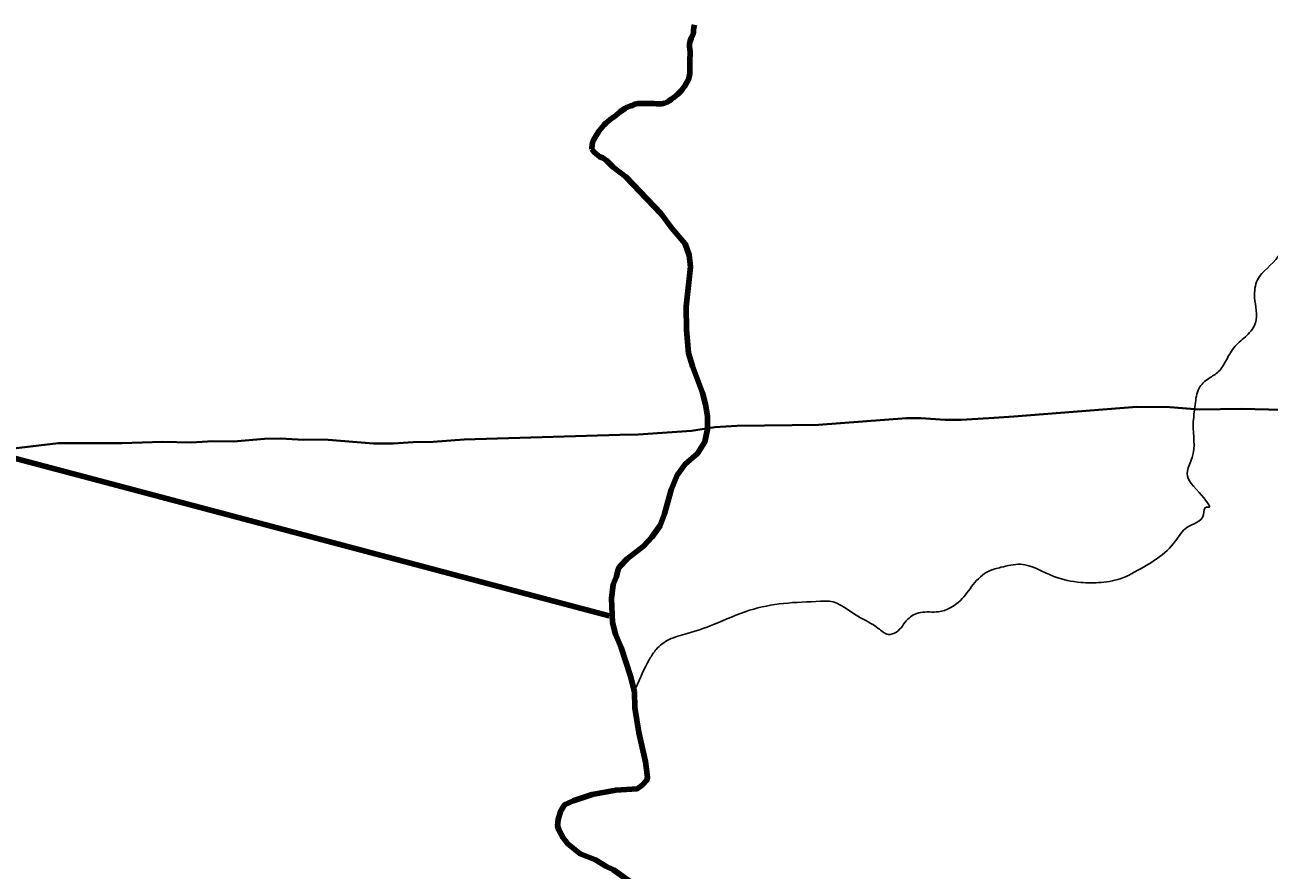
# Model space of a CAD drawing. Extents: x 553962 to 842807, y 8883888 to 9032388.
# Drawn here: x 735234 to 741615, y 8958990 to 8963322 of the extents above; entities that cross this region are included whole.
import ezdxf

# ---------------------------------------------------------------- set-up
doc = ezdxf.new("R2010")
doc.units = 0
doc.header["$LTSCALE"] = 150
for name, color, linetype, lineweight in [('12', 7, 'Continuous', 25), ('24', 7, 'Continuous', 25), ('53', 7, 'Continuous', 106), ('9', 7, 'Continuous', 90)]:
    doc.layers.add(name, color=color, linetype=linetype, lineweight=lineweight)

msp = doc.modelspace()

# ---------------------------------------------------------------- linework, layer by layer
at = {"layer": '12', "lineweight": 40}
for points in [[(739168.8, 8961271.6), (739303.4, 8961273.3), (739754.5, 8961306.8), (739829, 8961307.2), (739953.4, 8961299), (740034.8, 8961298.8), (740177.7, 8961306.9), (740305.3, 8961315.9), (740936, 8961365.4)], [(740936, 8961365.4), (741106, 8961363.1), (741255.2, 8961350.5), (741473.6, 8961354.7), (741680.7, 8961348.7)], [(738285.5, 8961221), (738379.3, 8961223.8), (738652.4, 8961242.4), (738771.9, 8961259.9), (738884.5, 8961268.1), (739168.8, 8961271.6)], [(735620.8, 8961178.7), (735731.5, 8961178.7), (735939.1, 8961184.7), (736086.4, 8961182.8), (736197.1, 8961189.1), (736304, 8961187.6), (736462.5, 8961200.2), (736543.4, 8961202.1), (736665.1, 8961195.8), (736768.2, 8961197.3), (737022.4, 8961176.7), (737121.8, 8961176.5), (737224.9, 8961184.4), (737328.1, 8961184.8), (737486.6, 8961197.6), (738285.5, 8961221)], [(734025.2, 8961072.3), (734102.4, 8961075.4), (734319.4, 8961091.8), (734386.9, 8961089), (734610.5, 8961116.1), (735000.8, 8961131.4), (735406.2, 8961178.8), (735620.8, 8961178.7)]]:
    msp.add_lwpolyline(points, dxfattribs=at)
at = {"layer": '24', "lineweight": 53}
for points in [[(738668.4, 8963323.4), (738664.1, 8963309), (738663.3, 8963295), (738662.2, 8963279.9), (738657.7, 8963267.8), (738650.9, 8963255.1), (738645.1, 8963238.3), (738642.6, 8963225), (738642.7, 8963211.6), (738643.6, 8963198.4), (738645.1, 8963184.3), (738644.9, 8963167.8), (738644.7, 8963154), (738644.5, 8963140.2), (738644.3, 8963126.7), (738644.2, 8963113.8), (738644, 8963099.8), (738643.9, 8963085), (738643.7, 8963070.9), (738641.1, 8963056.6), (738636.7, 8963043.4), (738630.1, 8963030.2), (738624.1, 8963018.8), (738615.9, 8963006.1), (738608.2, 8962995.9), (738600.4, 8962985.8), (738591.8, 8962976.5), (738582, 8962967.3), (738572.2, 8962958.7), (738561.8, 8962950.2), (738558.8, 8962947.9)], [(738558.8, 8962947.9), (738550, 8962941.1), (738538.4, 8962933.1), (738527, 8962926.7), (738514.4, 8962922), (738501.1, 8962918.3), (738486.9, 8962918.5), (738473, 8962918.7), (738460, 8962918.9), (738446.5, 8962919.1), (738432, 8962919.3), (738417.1, 8962919.5), (738403.4, 8962919.7), (738390.8, 8962919.8), (738376.7, 8962919.5), (738362.2, 8962915.4), (738348.9, 8962908.9), (738336.6, 8962905.3), (738322.3, 8962900.2), (738311.4, 8962893.9), (738298.4, 8962886.2), (738287.4, 8962877.2), (738276.7, 8962868), (738265.6, 8962859.5), (738255.1, 8962851.8), (738244.3, 8962843.6), (738234.1, 8962836.2), (738223.4, 8962827.3), (738213.3, 8962819.1), (738204.3, 8962809.4), (738195.7, 8962799.4), (738187.1, 8962789.7), (738177.9, 8962778.2), (738170.8, 8962766.2), (738163.9, 8962755.2), (738156.5, 8962744.1), (738149.1, 8962731.3), (738145.2, 8962719.1), (738142.8, 8962705.9), (738141.8, 8962690.3), (738141.7, 8962685.5)], [(738141.7, 8962685.5), (738152.5, 8962669.6), (738181.9, 8962645.5), (738197.1, 8962640.8), (738217.1, 8962627.1), (738251, 8962593.2), (738314.9, 8962542.9), (738496.7, 8962353.4), (738550.2, 8962283), (738620.6, 8962200.2), (738640.6, 8962142.4), (738647, 8962082.8), (738624.5, 8961879.2), (738626.6, 8961759.9), (738636.5, 8961640.5), (738657.2, 8961572.5), (738708.2, 8961437), (738723.9, 8961377.2), (738733.9, 8961317.5), (738734.2, 8961249.7), (738720.9, 8961186.2), (738683.6, 8961126.1), (738620.8, 8961070.7), (738578.4, 8961013.8), (738548.1, 8960940.1), (738513.2, 8960816.6), (738491.7, 8960757.4), (738449.6, 8960697.3), (738406.1, 8960651.4), (738323.2, 8960586.2), (738283.9, 8960545.5), (738277, 8960532.8), (738268.6, 8960495.4), (738251.1, 8960454.1), (738241.8, 8960382.7)], [(738241.8, 8960382.7), (738247.4, 8960259.4), (738263.5, 8960199.7), (738292.1, 8960130.8), (738340.4, 8959985), (738360.6, 8959903.9)], [(738360.8, 8959903.9), (738360.7, 8959903.7), (738361.7, 8959822), (738382.9, 8959696.5), (738416.4, 8959545.4), (738427.2, 8959466.2), (738423.7, 8959450.8), (738399.7, 8959425), (738374.6, 8959407.4), (738264.3, 8959400.5), (738143.3, 8959377.2), (738045, 8959345.3), (738001.8, 8959325.2), (737980.5, 8959290.7), (737969.3, 8959249.8), (737966.1, 8959217.4), (737972.2, 8959196.6), (737993.9, 8959155.2), (738018.3, 8959124.6), (738081.2, 8959074), (738160.4, 8959043.4), (738212.7, 8959010.5), (738252.1, 8958991.6), (738377.8, 8958902.9)]]:
    msp.add_lwpolyline(points, dxfattribs=at)
at = {"layer": '24'}
msp.add_spline([(738367.7, 8959924.4), (738437.2, 8960071.1), (738471.9, 8960121.3), (738537.5, 8960171.6), (738630.2, 8960202.5), (738765.3, 8960248.8), (738950.5, 8960322.2), (739124.2, 8960357), (739313.4, 8960368.5), (739359.7, 8960368.5), (739506.3, 8960291.3), (739610.6, 8960229.5), (739660.8, 8960198.6), (739703.2, 8960210.2), (739761.1, 8960275.8), (739826.7, 8960310.6), (739919.4, 8960314.5), (740031.3, 8960372.4), (740096.9, 8960453.5), (740178, 8960523), (740239.7, 8960542.3), (740340.1, 8960557.8), (740509.9, 8960496), (740648.9, 8960465.1), (740753.1, 8960465.1), (740865, 8960488.3), (740926.8, 8960519.2), (741135.2, 8960677.5), (741193.1, 8960747.1), (741278, 8960812.7), (741293.5, 8960851.3), (741300.5, 8960850.1), (741255.5, 8960925.1), (741195.5, 8961035.2), (741220.5, 8961105.2), (741225.5, 8961275.2), (741235.5, 8961375.3), (741255.5, 8961460.3), (741305.5, 8961510.3), (741355.4, 8961545.3), (741395.4, 8961605.3), (741440.4, 8961675.3), (741500.4, 8961730.4), (741545.4, 8961795.4), (741540.4, 8961925.4), (741555.4, 8962015.5), (741660.3, 8962135.5), (741690.3, 8962305.5), (741680.3, 8962425.6), (741700.3, 8962620.6), (741780.3, 8962700.7), (741975.2, 8962690.7), (742105.2, 8962630.6), (742195.2, 8962590.6), (742275.1, 8962580.6), (742390.1, 8962640.6), (742520.1, 8962655.6), (742770, 8962605.6), (742989.9, 8962550.6), (743104.8, 8962540.6), (743324.8, 8962590.6), (743524.7, 8962640.6), (743664.7, 8962635.6), (743774.6, 8962635.6), (743904.6, 8962675.7), (744079.5, 8962775.7), (744274.5, 8962990.7), (744539.4, 8963385.9), (744659.3, 8963580.9), (744879.3, 8963706), (745084.2, 8963786), (745299.1, 8963801), (745444.1, 8963831), (745664, 8963901), (745943.9, 8964026.1), (746173.8, 8964201.1), (746393.8, 8964276.1), (746543.7, 8964266.1), (746708.6, 8964376.2), (746898.6, 8964536.2), (747118.5, 8964656.2), (747248.5, 8964676.2), (747398.4, 8964766.3), (747428.4, 8964831.3), (747488.4, 8964891.3), (747623.3, 8964991.3), (747863.3, 8965106.4), (747993.2, 8965146.4), (748133.2, 8965221.4), (748228.1, 8965321.5), (748358.1, 8965451.5)], degree=3, dxfattribs=at)
at = {"layer": '53'}
for points in [[(738668.4, 8963323.4), (738664.1, 8963309), (738663.3, 8963295), (738662.2, 8963279.9), (738657.7, 8963267.8), (738650.9, 8963255.1), (738645.1, 8963238.3), (738642.6, 8963225), (738642.7, 8963211.6), (738643.6, 8963198.4), (738645.1, 8963184.3), (738644.9, 8963167.8), (738644.7, 8963154), (738644.5, 8963140.2), (738644.3, 8963126.7), (738644.2, 8963113.8), (738644, 8963099.8), (738643.9, 8963085), (738643.7, 8963070.9), (738641.1, 8963056.6), (738636.7, 8963043.4), (738630.1, 8963030.2), (738624.1, 8963018.8), (738615.9, 8963006.1), (738608.2, 8962995.9), (738600.4, 8962985.8), (738591.8, 8962976.5), (738582, 8962967.3), (738572.2, 8962958.7), (738561.8, 8962950.2), (738558.8, 8962947.9)], [(738558.8, 8962947.9), (738550, 8962941.1), (738538.4, 8962933.1), (738527, 8962926.7), (738514.4, 8962922), (738501.1, 8962918.3), (738486.9, 8962918.5), (738473, 8962918.7), (738460, 8962918.9), (738446.5, 8962919.1), (738432, 8962919.3), (738417.1, 8962919.5), (738403.4, 8962919.7), (738390.8, 8962919.8), (738376.7, 8962919.5), (738362.2, 8962915.4), (738348.9, 8962908.9), (738336.6, 8962905.3), (738322.3, 8962900.2), (738311.4, 8962893.9), (738298.4, 8962886.2), (738287.4, 8962877.2), (738276.7, 8962868), (738265.6, 8962859.5), (738255.1, 8962851.8), (738244.3, 8962843.6), (738234.1, 8962836.2), (738223.4, 8962827.3), (738213.3, 8962819.1), (738204.3, 8962809.4), (738195.7, 8962799.4), (738187.1, 8962789.7), (738177.9, 8962778.2), (738170.8, 8962766.2), (738163.9, 8962755.2), (738156.5, 8962744.1), (738149.1, 8962731.3), (738145.2, 8962719.1), (738142.8, 8962705.9), (738141.8, 8962690.3), (738141.7, 8962685.5)], [(738141.7, 8962685.5), (738152.5, 8962669.6), (738181.9, 8962645.5), (738197.1, 8962640.8), (738217.1, 8962627.1), (738251, 8962593.2), (738314.9, 8962542.9), (738496.7, 8962353.4), (738550.2, 8962283), (738620.6, 8962200.2), (738640.6, 8962142.4), (738647, 8962082.8), (738624.5, 8961879.2), (738626.6, 8961759.9), (738636.5, 8961640.5), (738657.2, 8961572.5), (738708.2, 8961437), (738723.9, 8961377.2), (738733.9, 8961317.5), (738734.2, 8961249.7), (738720.9, 8961186.2), (738683.6, 8961126.1), (738620.8, 8961070.7), (738578.4, 8961013.8), (738548.1, 8960940.1), (738513.2, 8960816.6), (738491.7, 8960757.4), (738449.6, 8960697.3), (738406.1, 8960651.4), (738323.2, 8960586.2), (738283.9, 8960545.5), (738277, 8960532.8), (738268.6, 8960495.4), (738251.1, 8960454.1), (738241.8, 8960382.7)], [(738241.8, 8960382.7), (738247.4, 8960259.4), (738263.5, 8960199.7), (738292.1, 8960130.8), (738340.4, 8959985), (738360.6, 8959903.9)], [(738360.8, 8959903.9), (738360.7, 8959903.7), (738361.7, 8959822), (738382.9, 8959696.5), (738416.4, 8959545.4), (738427.2, 8959466.2), (738423.7, 8959450.8), (738399.7, 8959425), (738374.6, 8959407.4), (738264.3, 8959400.5), (738143.3, 8959377.2), (738045, 8959345.3), (738001.8, 8959325.2), (737980.5, 8959290.7), (737969.3, 8959249.8), (737966.1, 8959217.4), (737972.2, 8959196.6), (737993.9, 8959155.2), (738018.3, 8959124.6), (738081.2, 8959074), (738160.4, 8959043.4), (738212.7, 8959010.5), (738252.1, 8958991.6), (738377.8, 8958902.9)], [(738360.8, 8959903.9), (738360.7, 8959903.7), (738361.7, 8959822), (738382.9, 8959696.5), (738416.4, 8959545.4), (738427.2, 8959466.2), (738423.7, 8959450.8), (738399.7, 8959425), (738374.6, 8959407.4), (738264.3, 8959400.5), (738143.3, 8959377.2), (738045, 8959345.3), (738001.8, 8959325.2), (737980.5, 8959290.7), (737969.3, 8959249.8), (737966.1, 8959217.4), (737972.2, 8959196.6), (737993.9, 8959155.2), (738018.3, 8959124.6), (738081.2, 8959074), (738160.4, 8959043.4), (738212.7, 8959010.5), (738252.1, 8958991.6), (738377.8, 8958902.9)], [(738360.8, 8959903.9), (738360.7, 8959903.7), (738361.7, 8959822), (738382.9, 8959696.5), (738416.4, 8959545.4), (738427.2, 8959466.2), (738423.7, 8959450.8), (738399.7, 8959425), (738374.6, 8959407.4), (738264.3, 8959400.5), (738143.3, 8959377.2), (738045, 8959345.3), (738001.8, 8959325.2), (737980.5, 8959290.7), (737969.3, 8959249.8), (737966.1, 8959217.4), (737972.2, 8959196.6), (737993.9, 8959155.2), (738018.3, 8959124.6), (738081.2, 8959074), (738160.4, 8959043.4), (738212.7, 8959010.5), (738252.1, 8958991.6), (738377.8, 8958902.9)]]:
    msp.add_lwpolyline(points, dxfattribs=at)
at = {"layer": '9'}
msp.add_line((738230.2, 8960292.9), (727062.8, 8963254.1), dxfattribs=at)
for points in [[(738668.4, 8963323.4), (738664.1, 8963309), (738663.3, 8963295), (738662.2, 8963279.9), (738657.7, 8963267.8), (738650.9, 8963255.1), (738645.1, 8963238.3), (738642.6, 8963225), (738642.7, 8963211.6), (738643.6, 8963198.4), (738645.1, 8963184.3), (738644.9, 8963167.8), (738644.7, 8963154), (738644.5, 8963140.2), (738644.3, 8963126.7), (738644.2, 8963113.8), (738644, 8963099.8), (738643.9, 8963085), (738643.7, 8963070.9), (738641.1, 8963056.6), (738636.7, 8963043.4), (738630.1, 8963030.2), (738624.1, 8963018.8), (738615.9, 8963006.1), (738608.2, 8962995.9), (738600.4, 8962985.8), (738591.8, 8962976.5), (738582, 8962967.3), (738572.2, 8962958.7), (738561.8, 8962950.2), (738558.8, 8962947.9)], [(738558.8, 8962947.9), (738550, 8962941.1), (738538.4, 8962933.1), (738527, 8962926.7), (738514.4, 8962922), (738501.1, 8962918.3), (738486.9, 8962918.5), (738473, 8962918.7), (738460, 8962918.9), (738446.5, 8962919.1), (738432, 8962919.3), (738417.1, 8962919.5), (738403.4, 8962919.7), (738390.8, 8962919.8), (738376.7, 8962919.5), (738362.2, 8962915.4), (738348.9, 8962908.9), (738336.6, 8962905.3), (738322.3, 8962900.2), (738311.4, 8962893.9), (738298.4, 8962886.2), (738287.4, 8962877.2), (738276.7, 8962868), (738265.6, 8962859.5), (738255.1, 8962851.8), (738244.3, 8962843.6), (738234.1, 8962836.2), (738223.4, 8962827.3), (738213.3, 8962819.1), (738204.3, 8962809.4), (738195.7, 8962799.4), (738187.1, 8962789.7), (738177.9, 8962778.2), (738170.8, 8962766.2), (738163.9, 8962755.2), (738156.5, 8962744.1), (738149.1, 8962731.3), (738145.2, 8962719.1), (738142.8, 8962705.9), (738141.8, 8962690.3), (738141.7, 8962685.5)], [(738141.7, 8962685.5), (738152.5, 8962669.6), (738181.9, 8962645.5), (738197.1, 8962640.8), (738217.1, 8962627.1), (738251, 8962593.2), (738314.9, 8962542.9), (738496.7, 8962353.4), (738550.2, 8962283), (738620.6, 8962200.2), (738640.6, 8962142.4), (738647, 8962082.8), (738624.5, 8961879.2), (738626.6, 8961759.9), (738636.5, 8961640.5), (738657.2, 8961572.5), (738708.2, 8961437), (738723.9, 8961377.2), (738733.9, 8961317.5), (738734.2, 8961249.7), (738720.9, 8961186.2), (738683.6, 8961126.1), (738620.8, 8961070.7), (738578.4, 8961013.8), (738548.1, 8960940.1), (738513.2, 8960816.6), (738491.7, 8960757.4), (738449.6, 8960697.3), (738406.1, 8960651.4), (738323.2, 8960586.2), (738283.9, 8960545.5), (738277, 8960532.8), (738268.6, 8960495.4), (738251.1, 8960454.1), (738241.8, 8960382.7)], [(738241.8, 8960382.7), (738247.4, 8960259.4), (738263.5, 8960199.7), (738292.1, 8960130.8), (738340.4, 8959985), (738360.6, 8959903.9)], [(738245.8, 8960293.6), (738247.4, 8960259.4), (738263.5, 8960199.7), (738292.1, 8960130.8), (738340.4, 8959985), (738360.6, 8959903.9)], [(738360.8, 8959903.9), (738360.7, 8959903.7), (738361.7, 8959822), (738382.9, 8959696.5), (738416.4, 8959545.4), (738427.2, 8959466.2), (738423.7, 8959450.8), (738399.7, 8959425), (738374.6, 8959407.4), (738264.3, 8959400.5), (738143.3, 8959377.2), (738045, 8959345.3), (738001.8, 8959325.2), (737980.5, 8959290.7), (737969.3, 8959249.8), (737966.1, 8959217.4), (737972.2, 8959196.6), (737993.9, 8959155.2), (738018.3, 8959124.6), (738081.2, 8959074), (738160.4, 8959043.4), (738212.7, 8959010.5), (738252.1, 8958991.6), (738377.8, 8958902.9)]]:
    msp.add_lwpolyline(points, dxfattribs=at)

doc.saveas('drawing.dxf')
